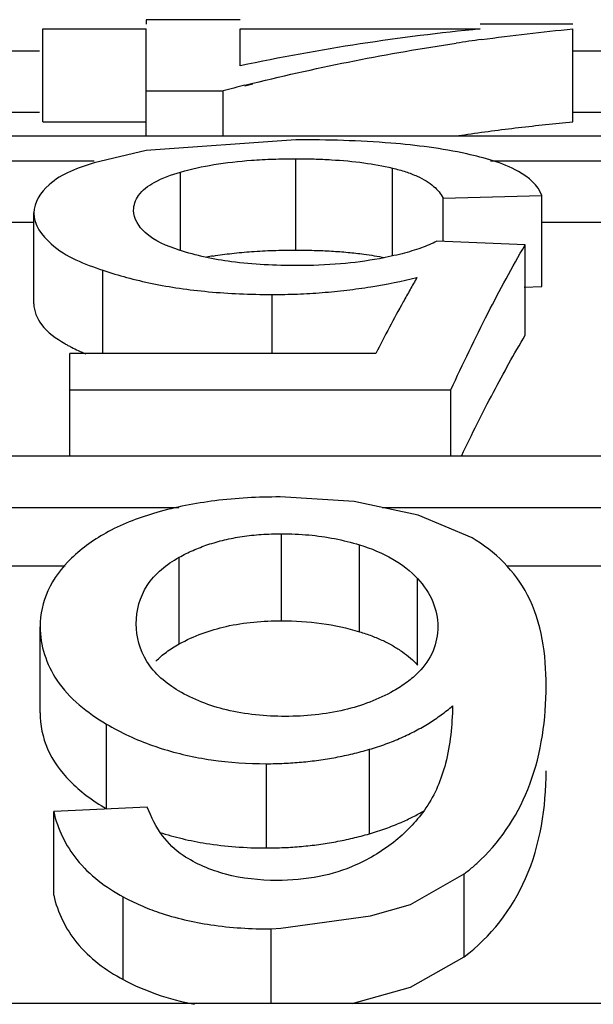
# Paper-space layout 'Sheet' of a CAD drawing. Header units: inches. Extents: x 0.2 to 10.8, y 0.2 to 8.3.
# Tile 413 of 545: x 8.08999 to 8.0974, y 4.62943 to 4.64213. Entities that reach past the tile are written whole.
import ezdxf

# ---------------------------------------------------------------- set-up
doc = ezdxf.new("R2010")
doc.units = ezdxf.units.IN
doc.header["$MEASUREMENT"] = 0
doc.layers.get('0').update_dxf_attribs({"lineweight": 5})

psp = doc.layouts.new('Sheet')

# ---------------------------------------------------------------- linework, layer by layer
at = {"color": 0, "linetype": 'ByBlock', "lineweight": -3}
for p, q in [((8.092843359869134, 4.642134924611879), (8.091627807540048, 4.642134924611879)), ((8.091627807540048, 4.642134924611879), (8.091627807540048, 4.642077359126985)), ((8.090290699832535, 4.642014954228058), (8.091627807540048, 4.642014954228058)), ((8.090290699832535, 4.640816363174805), (8.090290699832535, 4.642014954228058)), ((8.091627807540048, 4.640631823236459), (8.091627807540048, 4.642014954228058)), ((8.092843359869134, 4.642014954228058), (8.095943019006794, 4.642014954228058)), ((8.092843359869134, 4.641538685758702), (8.092843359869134, 4.642014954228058)), ((8.097138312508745, 4.642077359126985), (8.095943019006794, 4.642077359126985)), ((8.097138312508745, 4.640816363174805), (8.097138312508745, 4.642014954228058)), ((8.089048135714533, 4.641732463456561), (8.090250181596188, 4.641732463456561)), ((8.097138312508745, 4.641732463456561), (8.099853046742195, 4.641732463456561)), ((8.091627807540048, 4.641216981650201), (8.092620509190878, 4.641216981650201)), ((8.092620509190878, 4.640631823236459), (8.092620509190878, 4.641216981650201)), ((8.092902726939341, 4.641288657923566), (8.093007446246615, 4.641314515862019)), ((8.092902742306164, 4.641282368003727), (8.093007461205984, 4.641306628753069)), ((8.090250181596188, 4.640935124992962), (8.089048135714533, 4.640935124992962)), ((8.099853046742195, 4.640935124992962), (8.097138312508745, 4.640935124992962)), ((8.090290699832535, 4.640816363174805), (8.091627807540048, 4.640816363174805)), ((8.100877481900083, 4.640631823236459), (8.084877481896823, 4.640631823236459)), ((8.093559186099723, 4.640585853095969), (8.091627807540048, 4.640446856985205)), ((8.09563237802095, 4.640635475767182), (8.095739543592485, 4.64065106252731)), ((8.09563237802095, 4.640635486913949), (8.095739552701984, 4.64064835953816)), ((8.091627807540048, 4.640446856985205), (8.090956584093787, 4.640288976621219)), ((8.08811879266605, 4.640312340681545), (8.090956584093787, 4.640312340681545)), ((8.093559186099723, 4.639161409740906), (8.093559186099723, 4.640340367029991)), ((8.096075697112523, 4.640312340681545), (8.099853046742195, 4.640312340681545)), ((8.094808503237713, 4.639087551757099), (8.094808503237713, 4.640219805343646)), ((8.092071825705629, 4.639160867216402), (8.092071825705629, 4.640168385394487)), ((8.095463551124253, 4.63983291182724), (8.09673988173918, 4.639863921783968)), ((8.095463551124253, 4.639276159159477), (8.095463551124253, 4.63983291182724)), ((8.09673988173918, 4.638690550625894), (8.09673988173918, 4.639863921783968)), ((8.090175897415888, 4.63846971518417), (8.090175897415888, 4.639640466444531)), ((8.089048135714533, 4.639523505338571), (8.090175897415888, 4.639523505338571)), ((8.09673988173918, 4.639523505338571), (8.099853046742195, 4.639523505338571)), ((8.096523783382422, 4.639228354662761), (8.095382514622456, 4.639276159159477)), ((8.096523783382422, 4.638062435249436), (8.096523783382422, 4.639228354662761)), ((8.091068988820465, 4.637825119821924), (8.091068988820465, 4.638901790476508)), ((8.096508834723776, 4.638685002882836), (8.09673988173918, 4.638690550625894)), ((8.093255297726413, 4.637825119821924), (8.093255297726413, 4.638588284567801)), ((8.094592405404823, 4.637825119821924), (8.090641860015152, 4.637825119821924)), ((8.090641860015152, 4.636503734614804), (8.090641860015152, 4.637825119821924)), ((8.090641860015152, 4.637357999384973), (8.095564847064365, 4.637357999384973)), ((8.095564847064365, 4.636503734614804), (8.095564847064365, 4.637357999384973)), ((8.100877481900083, 4.636503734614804), (8.084877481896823, 4.636503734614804)), ((8.087097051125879, 4.635839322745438), (8.092047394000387, 4.635839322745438)), ((8.094678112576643, 4.635839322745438), (8.099853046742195, 4.635839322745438)), ((8.093376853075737, 4.634378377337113), (8.093376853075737, 4.635500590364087)), ((8.094384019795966, 4.634236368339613), (8.094384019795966, 4.635356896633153)), ((8.092053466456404, 4.634078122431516), (8.092053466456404, 4.635196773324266)), ((8.088542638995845, 4.635085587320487), (8.090581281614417, 4.635085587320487)), ((8.09629116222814, 4.635085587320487), (8.099853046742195, 4.635085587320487)), ((8.095133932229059, 4.6338055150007), (8.095133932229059, 4.634920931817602)), ((8.090256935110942, 4.63319148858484), (8.090256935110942, 4.63429962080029)), ((8.091114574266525, 4.631951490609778), (8.091114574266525, 4.633044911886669)), ((8.094512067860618, 4.63162890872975), (8.094512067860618, 4.63271850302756)), ((8.093181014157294, 4.631445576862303), (8.093181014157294, 4.632532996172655)), ((8.091641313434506, 4.631971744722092), (8.090432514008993, 4.631915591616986)), ((8.090432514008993, 4.630835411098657), (8.090432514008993, 4.631915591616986)), ((8.095734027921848, 4.630039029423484), (8.095734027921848, 4.631109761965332)), ((8.091332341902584, 4.629746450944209), (8.091332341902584, 4.630813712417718)), ((8.093366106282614, 4.630410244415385), (8.0945237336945, 4.630568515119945)), ((8.093241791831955, 4.630400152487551), (8.093366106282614, 4.630410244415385)), ((8.093241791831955, 4.629438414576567), (8.093241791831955, 4.630400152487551)), ((8.100877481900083, 4.629438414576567), (8.084877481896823, 4.629438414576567))]:
    psp.add_line(p, q, dxfattribs=at)
for points in [[(8.095836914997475, 4.635445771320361), (8.095141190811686, 4.6357408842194), (8.094313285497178, 4.635916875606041), (8.093356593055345, 4.635975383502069)], [(8.0945237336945, 4.630568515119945), (8.095044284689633, 4.630716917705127), (8.095734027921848, 4.631109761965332)], [(8.094289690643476, 4.629438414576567), (8.095041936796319, 4.629649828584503), (8.095734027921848, 4.630039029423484)]]:
    psp.add_lwpolyline(points, dxfattribs=at)
for centre, radius, start, end in [((8.099784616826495, 4.613990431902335), 0.02814941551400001, 97.80801487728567, 98.48248712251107), ((8.100182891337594, 4.612032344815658), 0.03014850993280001, 103.9737162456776, 104.5270871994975), ((8.09320145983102, 4.634796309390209), 0.004346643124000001, 99.37370439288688, 100.5108957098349), ((8.093295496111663, 4.646450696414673), 0.007860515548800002, 279.0442676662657, 283.4655274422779), ((8.092938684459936, 4.636229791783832), 0.0036733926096, 250.4673849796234, 252.3164996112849)]:
    psp.add_arc(centre, radius, start, end, dxfattribs=at)
for points, knots in [([(8.095943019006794, 4.642014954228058), (8.095424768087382, 4.64196558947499), (8.09438638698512, 4.641836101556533), (8.09335711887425, 4.641647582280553), (8.092843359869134, 4.641538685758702)], [0, 0, 0, 0, 0.4978119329, 1, 1, 1, 1]), ([(8.095960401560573, 4.641878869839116), (8.09615644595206, 4.641905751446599), (8.096548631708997, 4.641955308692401), (8.096941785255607, 4.641996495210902), (8.097138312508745, 4.642014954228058)], [0, 0, 0, 0, 0.5006154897, 1, 1, 1, 1]), ([(8.093007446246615, 4.641314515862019), (8.093442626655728, 4.641421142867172), (8.09431393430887, 4.641614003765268), (8.095193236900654, 4.64176643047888), (8.09563237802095, 4.641831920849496)], [0, 0, 0, 0, 0.5022729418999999, 1, 1, 1, 1]), ([(8.095739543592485, 4.64065106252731), (8.095972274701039, 4.640684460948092), (8.096437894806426, 4.640745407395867), (8.096904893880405, 4.640794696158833), (8.097138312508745, 4.640816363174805)], [0, 0, 0, 0, 0.5007382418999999, 1, 1, 1, 1]), ([(8.095769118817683, 4.640402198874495), (8.095447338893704, 4.640473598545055), (8.09471009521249, 4.64056571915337), (8.093969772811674, 4.640585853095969), (8.093559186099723, 4.640585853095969)], [0, 0, 0, 0, 0.445297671, 1, 1, 1, 1]), ([(8.092071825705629, 4.640168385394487), (8.092212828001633, 4.640209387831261), (8.092517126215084, 4.640274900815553), (8.092826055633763, 4.640308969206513), (8.092989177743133, 4.6403208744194)], [0, 0, 0, 0, 0.4730781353, 1, 1, 1, 1]), ([(8.092989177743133, 4.6403208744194), (8.093081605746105, 4.640327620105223), (8.093271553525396, 4.640337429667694), (8.093461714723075, 4.640340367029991), (8.093559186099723, 4.640340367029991)], [0, 0, 0, 0, 0.4873845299, 1, 1, 1, 1]), ([(8.093559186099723, 4.640340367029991), (8.09363820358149, 4.640340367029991), (8.09379251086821, 4.640338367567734), (8.093946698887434, 4.640331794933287), (8.094021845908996, 4.640327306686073)], [0, 0, 0, 0, 0.5121081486, 1, 1, 1, 1]), ([(8.094021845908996, 4.640327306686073), (8.094161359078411, 4.64031897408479), (8.094425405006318, 4.640294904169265), (8.094686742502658, 4.640248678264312), (8.094808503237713, 4.640219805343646)], [0, 0, 0, 0, 0.5276039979, 1, 1, 1, 1]), ([(8.09673988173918, 4.639863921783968), (8.096693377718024, 4.640001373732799), (8.09636340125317, 4.640262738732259), (8.095998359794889, 4.640351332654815), (8.095769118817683, 4.640402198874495)], [0, 0, 0, 0, 0.3819352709, 1, 1, 1, 1]), ([(8.090956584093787, 4.640288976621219), (8.090750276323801, 4.640222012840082), (8.090407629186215, 4.640110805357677), (8.090175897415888, 4.639777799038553), (8.090175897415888, 4.639640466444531)], [0, 0, 0, 0, 0.61231316, 1, 1, 1, 1]), ([(8.094808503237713, 4.640219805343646), (8.094866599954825, 4.640206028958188), (8.094975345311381, 4.640176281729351), (8.09508095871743, 4.640136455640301), (8.095129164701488, 4.640114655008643)], [0, 0, 0, 0, 0.5301977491, 1, 1, 1, 1]), ([(8.091528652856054, 4.639865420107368), (8.091579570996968, 4.639936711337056), (8.091756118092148, 4.640064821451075), (8.091954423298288, 4.640134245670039), (8.092071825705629, 4.640168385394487)], [0, 0, 0, 0, 0.4174313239, 1, 1, 1, 1]), ([(8.095129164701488, 4.640114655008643), (8.095169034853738, 4.640096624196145), (8.09524300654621, 4.640058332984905), (8.095310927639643, 4.640009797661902), (8.09534068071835, 4.639984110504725)], [0, 0, 0, 0, 0.5267879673, 1, 1, 1, 1]), ([(8.09534068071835, 4.639984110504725), (8.09536604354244, 4.639962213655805), (8.095412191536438, 4.639915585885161), (8.095448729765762, 4.639860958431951), (8.095463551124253, 4.63983291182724)], [0, 0, 0, 0, 0.5136854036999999, 1, 1, 1, 1]), ([(8.09146573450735, 4.639672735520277), (8.09146573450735, 4.639706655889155), (8.091476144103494, 4.639775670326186), (8.091508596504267, 4.639837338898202), (8.091528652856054, 4.639865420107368)], [0, 0, 0, 0, 0.4957049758, 1, 1, 1, 1]), ([(8.090175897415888, 4.639640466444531), (8.090175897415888, 4.639488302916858), (8.090451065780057, 4.639118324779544), (8.090831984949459, 4.638982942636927), (8.091068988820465, 4.638901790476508)], [0, 0, 0, 0, 0.3778807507, 1, 1, 1, 1]), ([(8.092054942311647, 4.639160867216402), (8.091897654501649, 4.639213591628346), (8.091636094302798, 4.639307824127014), (8.09146573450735, 4.639566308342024), (8.09146573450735, 4.639672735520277)], [0, 0, 0, 0, 0.6091786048, 1, 1, 1, 1]), ([(8.095382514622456, 4.639276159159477), (8.09531810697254, 4.639242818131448), (8.095170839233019, 4.639181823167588), (8.095018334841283, 4.639136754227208), (8.094934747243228, 4.639115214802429)], [0, 0, 0, 0, 0.4565845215, 1, 1, 1, 1]), ([(8.095564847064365, 4.637357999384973), (8.095717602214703, 4.637691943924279), (8.09602138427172, 4.638323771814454), (8.096355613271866, 4.638940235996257), (8.096523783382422, 4.639228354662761)], [0, 0, 0, 0, 0.5239834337, 1, 1, 1, 1]), ([(8.093579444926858, 4.638960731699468), (8.09329509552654, 4.638960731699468), (8.092780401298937, 4.638985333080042), (8.09227279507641, 4.639087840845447), (8.092054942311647, 4.639160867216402)], [0, 0, 0, 0, 0.5530841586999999, 1, 1, 1, 1]), ([(8.092493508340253, 4.639084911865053), (8.092573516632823, 4.639098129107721), (8.092738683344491, 4.639120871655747), (8.092904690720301, 4.639136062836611), (8.092990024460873, 4.639142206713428)], [0, 0, 0, 0, 0.4866126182, 1, 1, 1, 1]), ([(8.092990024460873, 4.639142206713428), (8.09308232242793, 4.639148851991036), (8.093271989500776, 4.639158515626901), (8.093461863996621, 4.639161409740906), (8.093559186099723, 4.639161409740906)], [0, 0, 0, 0, 0.4873979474, 1, 1, 1, 1]), ([(8.093559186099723, 4.639161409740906), (8.093638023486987, 4.639161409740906), (8.093791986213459, 4.639159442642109), (8.093945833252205, 4.639152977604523), (8.094020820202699, 4.639148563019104)], [0, 0, 0, 0, 0.5120835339, 1, 1, 1, 1]), ([(8.094640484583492, 4.639050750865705), (8.094475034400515, 4.639019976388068), (8.094121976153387, 4.638974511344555), (8.093766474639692, 4.638960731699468), (8.093579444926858, 4.638960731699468)], [0, 0, 0, 0, 0.4736267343, 1, 1, 1, 1]), ([(8.094020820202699, 4.639148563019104), (8.09409244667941, 4.63914434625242), (8.094231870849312, 4.639133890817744), (8.094370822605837, 4.639118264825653), (8.094438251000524, 4.63910920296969)], [0, 0, 0, 0, 0.5132914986, 1, 1, 1, 1]), ([(8.094438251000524, 4.63910920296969), (8.094483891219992, 4.639103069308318), (8.094573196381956, 4.639089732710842), (8.09466202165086, 4.639073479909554), (8.094705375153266, 4.639064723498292)], [0, 0, 0, 0, 0.5100883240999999, 1, 1, 1, 1]), ([(8.094934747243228, 4.639115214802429), (8.094887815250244, 4.639103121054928), (8.094790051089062, 4.639080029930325), (8.094691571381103, 4.639060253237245), (8.094640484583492, 4.639050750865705)], [0, 0, 0, 0, 0.482585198, 1, 1, 1, 1]), ([(8.091068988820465, 4.638901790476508), (8.091169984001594, 4.638867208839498), (8.091380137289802, 4.638803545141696), (8.091593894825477, 4.638753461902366), (8.091704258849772, 4.638730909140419)], [0, 0, 0, 0, 0.4865696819, 1, 1, 1, 1]), ([(8.09512589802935, 4.638806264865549), (8.09509600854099, 4.638754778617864), (8.095036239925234, 4.638650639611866), (8.094977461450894, 4.638545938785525), (8.094948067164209, 4.638493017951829)], [0, 0, 0, 0, 0.4958235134, 1, 1, 1, 1]), ([(8.091704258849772, 4.638730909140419), (8.0918211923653, 4.638707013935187), (8.092063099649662, 4.638665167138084), (8.092306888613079, 4.638636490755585), (8.092432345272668, 4.638624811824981)], [0, 0, 0, 0, 0.4864497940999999, 1, 1, 1, 1]), ([(8.09390139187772, 4.63861334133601), (8.09400739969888, 4.638621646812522), (8.094217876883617, 4.638642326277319), (8.094427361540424, 4.638671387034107), (8.094531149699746, 4.638687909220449)], [0, 0, 0, 0, 0.5029268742, 1, 1, 1, 1]), ([(8.092432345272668, 4.638624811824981), (8.092565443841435, 4.638612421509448), (8.092839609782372, 4.6385940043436), (8.093114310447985, 4.638588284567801), (8.093255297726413, 4.638588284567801)], [0, 0, 0, 0, 0.4866868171, 1, 1, 1, 1]), ([(8.093255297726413, 4.638588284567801), (8.093363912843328, 4.638588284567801), (8.093579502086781, 4.638592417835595), (8.093794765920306, 4.638604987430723), (8.09390139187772, 4.63861334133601)], [0, 0, 0, 0, 0.5038559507, 1, 1, 1, 1]), ([(8.090175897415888, 4.63846971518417), (8.090175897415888, 4.638374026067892), (8.090273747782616, 4.638150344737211), (8.09046421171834, 4.638019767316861), (8.09057603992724, 4.637954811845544)], [0, 0, 0, 0, 0.4252596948, 1, 1, 1, 1]), ([(8.094948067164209, 4.638493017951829), (8.09488781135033, 4.63838453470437), (8.09476738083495, 4.638162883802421), (8.094650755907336, 4.637939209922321), (8.094592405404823, 4.637825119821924)], [0, 0, 0, 0, 0.4919689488, 1, 1, 1, 1]), ([(8.095703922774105, 4.636509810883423), (8.095835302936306, 4.636784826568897), (8.09609696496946, 4.637308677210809), (8.096381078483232, 4.637820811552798), (8.096523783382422, 4.638062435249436)], [0, 0, 0, 0, 0.5206416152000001, 1, 1, 1, 1]), ([(8.09057603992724, 4.637954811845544), (8.090589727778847, 4.637946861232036), (8.090617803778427, 4.637931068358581), (8.090646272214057, 4.63791599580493), (8.090660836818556, 4.637908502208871)], [0, 0, 0, 0, 0.4914626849, 1, 1, 1, 1]), ([(8.090660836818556, 4.637908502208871), (8.090690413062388, 4.637893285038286), (8.090752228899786, 4.637863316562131), (8.090815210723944, 4.637835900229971), (8.09084792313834, 4.637822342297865)], [0, 0, 0, 0, 0.4843500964, 1, 1, 1, 1]), ([(8.093356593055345, 4.635975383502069), (8.093075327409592, 4.635975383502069), (8.092538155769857, 4.635947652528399), (8.092009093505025, 4.635844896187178), (8.091763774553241, 4.635774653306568)], [0, 0, 0, 0, 0.524316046, 1, 1, 1, 1]), ([(8.091763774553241, 4.635774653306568), (8.091548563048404, 4.635713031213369), (8.091152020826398, 4.63556514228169), (8.090802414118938, 4.635320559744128), (8.090662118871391, 4.63518351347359)], [0, 0, 0, 0, 0.5330208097, 1, 1, 1, 1]), ([(8.092865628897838, 4.635464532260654), (8.092948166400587, 4.635476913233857), (8.093118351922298, 4.635495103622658), (8.093289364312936, 4.635500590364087), (8.093376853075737, 4.635500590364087)], [0, 0, 0, 0, 0.4882192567, 1, 1, 1, 1]), ([(8.093376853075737, 4.635500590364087), (8.093435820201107, 4.635500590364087), (8.09355306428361, 4.635498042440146), (8.093670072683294, 4.635490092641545), (8.093728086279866, 4.635484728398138)], [0, 0, 0, 0, 0.5030114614, 1, 1, 1, 1]), ([(8.093728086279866, 4.635484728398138), (8.09383995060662, 4.63547438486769), (8.094061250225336, 4.635443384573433), (8.094278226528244, 4.635389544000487), (8.094384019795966, 4.635356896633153)], [0, 0, 0, 0, 0.5036433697, 1, 1, 1, 1]), ([(8.092053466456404, 4.635196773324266), (8.092112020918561, 4.635229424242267), (8.092233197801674, 4.635289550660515), (8.09235942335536, 4.635338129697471), (8.092423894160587, 4.635359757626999)], [0, 0, 0, 0, 0.4964482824, 1, 1, 1, 1]), ([(8.092423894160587, 4.635359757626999), (8.092494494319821, 4.635383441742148), (8.092640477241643, 4.635424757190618), (8.092789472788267, 4.635453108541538), (8.092865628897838, 4.635464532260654)], [0, 0, 0, 0, 0.4916116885, 1, 1, 1, 1]), ([(8.094384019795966, 4.635356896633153), (8.094532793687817, 4.635310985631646), (8.094805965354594, 4.63520168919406), (8.09504216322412, 4.635021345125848), (8.095133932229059, 4.634920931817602)], [0, 0, 0, 0, 0.5337060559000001, 1, 1, 1, 1]), ([(8.096793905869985, 4.633539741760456), (8.096793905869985, 4.633937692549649), (8.096696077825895, 4.634712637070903), (8.096135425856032, 4.635277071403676), (8.095836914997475, 4.635445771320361)], [0, 0, 0, 0, 0.537166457, 1, 1, 1, 1]), ([(8.090662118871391, 4.63518351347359), (8.090538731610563, 4.63506298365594), (8.09033028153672, 4.634794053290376), (8.090256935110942, 4.634458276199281), (8.090256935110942, 4.63429962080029)], [0, 0, 0, 0, 0.5208850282, 1, 1, 1, 1]), ([(8.091499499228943, 4.634338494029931), (8.091499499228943, 4.634509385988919), (8.091597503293, 4.634877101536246), (8.091892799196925, 4.63510718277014), (8.092053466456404, 4.635196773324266)], [0, 0, 0, 0, 0.4815897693, 1, 1, 1, 1]), ([(8.095133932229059, 4.634920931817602), (8.095214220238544, 4.634833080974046), (8.09534746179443, 4.634642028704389), (8.09539602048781, 4.634411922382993), (8.09539602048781, 4.634303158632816)], [0, 0, 0, 0, 0.5224970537, 1, 1, 1, 1]), ([(8.092046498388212, 4.633473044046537), (8.091886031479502, 4.633567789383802), (8.091599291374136, 4.633805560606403), (8.091499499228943, 4.63417030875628), (8.091499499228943, 4.634338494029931)], [0, 0, 0, 0, 0.5256176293, 1, 1, 1, 1]), ([(8.092053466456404, 4.634078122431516), (8.092243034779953, 4.634182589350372), (8.092678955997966, 4.634339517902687), (8.093137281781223, 4.634378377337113), (8.093376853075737, 4.634378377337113)], [0, 0, 0, 0, 0.4746459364, 1, 1, 1, 1]), ([(8.093376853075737, 4.634378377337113), (8.093549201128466, 4.634378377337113), (8.093889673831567, 4.634357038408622), (8.09422368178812, 4.63428526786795), (8.094384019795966, 4.634236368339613)], [0, 0, 0, 0, 0.5069404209, 1, 1, 1, 1]), ([(8.090256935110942, 4.63429962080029), (8.090256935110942, 4.634059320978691), (8.090434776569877, 4.633523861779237), (8.090868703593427, 4.633189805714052), (8.091114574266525, 4.633044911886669)], [0, 0, 0, 0, 0.4571145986, 1, 1, 1, 1]), ([(8.094384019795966, 4.634236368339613), (8.094437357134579, 4.634220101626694), (8.094540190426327, 4.634185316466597), (8.094640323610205, 4.63414329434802), (8.094688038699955, 4.634120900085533)], [0, 0, 0, 0, 0.5140762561, 1, 1, 1, 1]), ([(8.09539602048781, 4.634303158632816), (8.09539602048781, 4.634196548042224), (8.09535336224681, 4.633975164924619), (8.095223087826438, 4.633792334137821), (8.09514503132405, 4.633712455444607)], [0, 0, 0, 0, 0.4883783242, 1, 1, 1, 1]), ([(8.094688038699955, 4.634120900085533), (8.09473289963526, 4.63409984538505), (8.094819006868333, 4.634055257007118), (8.094900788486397, 4.634003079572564), (8.094939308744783, 4.633975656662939)], [0, 0, 0, 0, 0.5117282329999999, 1, 1, 1, 1]), ([(8.091752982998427, 4.633856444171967), (8.091794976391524, 4.633899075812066), (8.091890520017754, 4.633980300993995), (8.091996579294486, 4.634046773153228), (8.092053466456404, 4.634078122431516)], [0, 0, 0, 0, 0.4795158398, 1, 1, 1, 1]), ([(8.094939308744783, 4.633975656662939), (8.09497493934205, 4.633950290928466), (8.095042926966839, 4.63389690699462), (8.095105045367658, 4.633836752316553), (8.095133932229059, 4.6338055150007)], [0, 0, 0, 0, 0.5069000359, 1, 1, 1, 1]), ([(8.09514503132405, 4.633712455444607), (8.095100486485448, 4.633666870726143), (8.09499830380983, 4.633579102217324), (8.094885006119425, 4.633506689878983), (8.094823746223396, 4.633472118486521)], [0, 0, 0, 0, 0.475363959, 1, 1, 1, 1]), ([(8.093424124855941, 4.633143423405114), (8.093169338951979, 4.633143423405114), (8.092690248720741, 4.633187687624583), (8.092237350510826, 4.633360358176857), (8.092046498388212, 4.633473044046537)], [0, 0, 0, 0, 0.5347902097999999, 1, 1, 1, 1]), ([(8.094823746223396, 4.633472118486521), (8.094626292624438, 4.63336068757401), (8.094166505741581, 4.633189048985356), (8.093680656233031, 4.633143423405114), (8.093424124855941, 4.633143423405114)], [0, 0, 0, 0, 0.4691622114, 1, 1, 1, 1]), ([(8.09595112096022, 4.63129445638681), (8.096231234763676, 4.631561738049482), (8.096684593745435, 4.632281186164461), (8.096793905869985, 4.633110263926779), (8.096793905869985, 4.633539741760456)], [0, 0, 0, 0, 0.4740988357, 1, 1, 1, 1]), ([(8.095585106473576, 4.63327897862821), (8.095582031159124, 4.633029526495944), (8.095537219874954, 4.632569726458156), (8.095360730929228, 4.632135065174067), (8.0952424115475, 4.63196331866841)], [0, 0, 0, 0, 0.5446623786, 1, 1, 1, 1]), ([(8.095281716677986, 4.633057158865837), (8.095335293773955, 4.633090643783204), (8.095439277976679, 4.63316088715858), (8.09553779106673, 4.633238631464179), (8.095585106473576, 4.63327897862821)], [0, 0, 0, 0, 0.5039801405, 1, 1, 1, 1]), ([(8.090256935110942, 4.63319148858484), (8.090256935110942, 4.633032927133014), (8.09032467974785, 4.632701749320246), (8.090522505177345, 4.632430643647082), (8.090640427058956, 4.632310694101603)], [0, 0, 0, 0, 0.485241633, 1, 1, 1, 1]), ([(8.091114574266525, 4.633044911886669), (8.091208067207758, 4.632989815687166), (8.091402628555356, 4.632887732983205), (8.091606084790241, 4.632804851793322), (8.091710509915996, 4.632767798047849)], [0, 0, 0, 0, 0.4947917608, 1, 1, 1, 1]), ([(8.094922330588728, 4.632867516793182), (8.094985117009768, 4.632895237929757), (8.095107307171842, 4.632954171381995), (8.095224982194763, 4.633021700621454), (8.095281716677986, 4.633057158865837)], [0, 0, 0, 0, 0.5063827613, 1, 1, 1, 1]), ([(8.094512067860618, 4.63271850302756), (8.094583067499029, 4.632739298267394), (8.094721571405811, 4.632784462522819), (8.094856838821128, 4.632838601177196), (8.094922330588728, 4.632867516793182)], [0, 0, 0, 0, 0.5082132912, 1, 1, 1, 1]), ([(8.091822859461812, 4.632729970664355), (8.092032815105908, 4.632663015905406), (8.092482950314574, 4.63256251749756), (8.09294256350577, 4.632532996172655), (8.093181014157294, 4.632532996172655)], [0, 0, 0, 0, 0.4803001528, 1, 1, 1, 1]), ([(8.094077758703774, 4.632614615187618), (8.094151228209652, 4.632628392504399), (8.094296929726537, 4.632659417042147), (8.094440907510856, 4.632697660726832), (8.094512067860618, 4.63271850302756)], [0, 0, 0, 0, 0.5020157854, 1, 1, 1, 1]), ([(8.093633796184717, 4.632553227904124), (8.093708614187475, 4.632560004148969), (8.093857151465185, 4.632576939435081), (8.094004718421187, 4.632600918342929), (8.094077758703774, 4.632614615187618)], [0, 0, 0, 0, 0.5027128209, 1, 1, 1, 1]), ([(8.093181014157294, 4.632532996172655), (8.093257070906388, 4.632532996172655), (8.093408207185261, 4.632536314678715), (8.093559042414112, 4.632546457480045), (8.093633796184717, 4.632553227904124)], [0, 0, 0, 0, 0.5032987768, 1, 1, 1, 1]), ([(8.095734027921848, 4.630039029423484), (8.096077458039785, 4.630296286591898), (8.096658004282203, 4.631047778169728), (8.096793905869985, 4.631969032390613), (8.096793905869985, 4.632440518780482)], [0, 0, 0, 0, 0.4764664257, 1, 1, 1, 1]), ([(8.090640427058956, 4.632310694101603), (8.090706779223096, 4.632243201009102), (8.090857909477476, 4.632112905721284), (8.091024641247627, 4.63200386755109), (8.091114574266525, 4.631951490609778)], [0, 0, 0, 0, 0.4762802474, 1, 1, 1, 1]), ([(8.092104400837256, 4.631348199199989), (8.092001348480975, 4.631415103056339), (8.091811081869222, 4.631605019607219), (8.091691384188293, 4.63184180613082), (8.091641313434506, 4.631971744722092)], [0, 0, 0, 0, 0.4687419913, 1, 1, 1, 1]), ([(8.0952424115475, 4.63196331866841), (8.09513368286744, 4.631805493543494), (8.094861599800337, 4.631513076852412), (8.094519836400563, 4.631309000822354), (8.094336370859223, 4.631225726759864)], [0, 0, 0, 0, 0.4875011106, 1, 1, 1, 1]), ([(8.094921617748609, 4.631775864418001), (8.094973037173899, 4.631798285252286), (8.095073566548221, 4.631845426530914), (8.095171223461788, 4.631898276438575), (8.095218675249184, 4.631925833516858)], [0, 0, 0, 0, 0.5055054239, 1, 1, 1, 1]), ([(8.090432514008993, 4.631915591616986), (8.090482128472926, 4.63169134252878), (8.090704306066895, 4.631234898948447), (8.091107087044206, 4.630936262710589), (8.091332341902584, 4.630813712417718)], [0, 0, 0, 0, 0.4724732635, 1, 1, 1, 1]), ([(8.094512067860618, 4.63162890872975), (8.09458292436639, 4.631649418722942), (8.094721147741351, 4.631693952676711), (8.094856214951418, 4.631747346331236), (8.094921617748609, 4.631775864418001)], [0, 0, 0, 0, 0.5083219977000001, 1, 1, 1, 1]), ([(8.091801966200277, 4.631646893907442), (8.091898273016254, 4.631615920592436), (8.092096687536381, 4.631560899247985), (8.092298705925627, 4.631521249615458), (8.092401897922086, 4.631504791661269)], [0, 0, 0, 0, 0.4919011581, 1, 1, 1, 1]), ([(8.094077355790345, 4.631526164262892), (8.094150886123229, 4.631539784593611), (8.094296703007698, 4.631570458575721), (8.094440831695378, 4.631608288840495), (8.094512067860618, 4.63162890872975)], [0, 0, 0, 0, 0.5020837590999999, 1, 1, 1, 1]), ([(8.092401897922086, 4.631504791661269), (8.092527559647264, 4.631484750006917), (8.092786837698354, 4.631454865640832), (8.093047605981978, 4.631445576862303), (8.093181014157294, 4.631445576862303)], [0, 0, 0, 0, 0.4881870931, 1, 1, 1, 1]), ([(8.093181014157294, 4.631445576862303), (8.093257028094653, 4.631445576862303), (8.09340807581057, 4.63144885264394), (8.093558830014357, 4.631458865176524), (8.093633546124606, 4.631465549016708)], [0, 0, 0, 0, 0.5033088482, 1, 1, 1, 1]), ([(8.093633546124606, 4.631465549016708), (8.093708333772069, 4.63147223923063), (8.093856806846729, 4.631488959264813), (8.094004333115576, 4.631512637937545), (8.094077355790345, 4.631526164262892)], [0, 0, 0, 0, 0.5027499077, 1, 1, 1, 1]), ([(8.093316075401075, 4.631026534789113), (8.093093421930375, 4.631026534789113), (8.092668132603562, 4.631070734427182), (8.09227188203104, 4.631239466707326), (8.092104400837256, 4.631348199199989)], [0, 0, 0, 0, 0.5271964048, 1, 1, 1, 1]), ([(8.095734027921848, 4.631109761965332), (8.095772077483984, 4.631138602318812), (8.095846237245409, 4.631198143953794), (8.095916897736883, 4.631261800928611), (8.09595112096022, 4.63129445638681)], [0, 0, 0, 0, 0.5023206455, 1, 1, 1, 1]), ([(8.094336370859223, 4.631225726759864), (8.094186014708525, 4.631157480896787), (8.093849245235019, 4.631054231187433), (8.093499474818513, 4.631026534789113), (8.093316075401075, 4.631026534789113)], [0, 0, 0, 0, 0.4737749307, 1, 1, 1, 1]), ([(8.090432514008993, 4.630835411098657), (8.09048221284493, 4.630613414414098), (8.090705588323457, 4.63016114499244), (8.09110751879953, 4.629867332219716), (8.091332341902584, 4.629746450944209)], [0, 0, 0, 0, 0.4712395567, 1, 1, 1, 1]), ([(8.091332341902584, 4.630813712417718), (8.091404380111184, 4.630774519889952), (8.091554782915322, 4.630701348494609), (8.091710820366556, 4.630641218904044), (8.091791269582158, 4.630613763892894)], [0, 0, 0, 0, 0.4910321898, 1, 1, 1, 1]), ([(8.091791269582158, 4.630613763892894), (8.09200902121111, 4.630539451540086), (8.092490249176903, 4.63042987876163), (8.09298151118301, 4.630400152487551), (8.093241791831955, 4.630400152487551)], [0, 0, 0, 0, 0.469208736, 1, 1, 1, 1]), ([(8.091332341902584, 4.629746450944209), (8.091469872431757, 4.629672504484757), (8.091769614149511, 4.629543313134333), (8.092084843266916, 4.629460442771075), (8.092250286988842, 4.629427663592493)], [0, 0, 0, 0, 0.4807424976, 1, 1, 1, 1])]:
    psp.add_open_spline(points, degree=3, knots=knots, dxfattribs=at)

doc.saveas('drawing.dxf')
